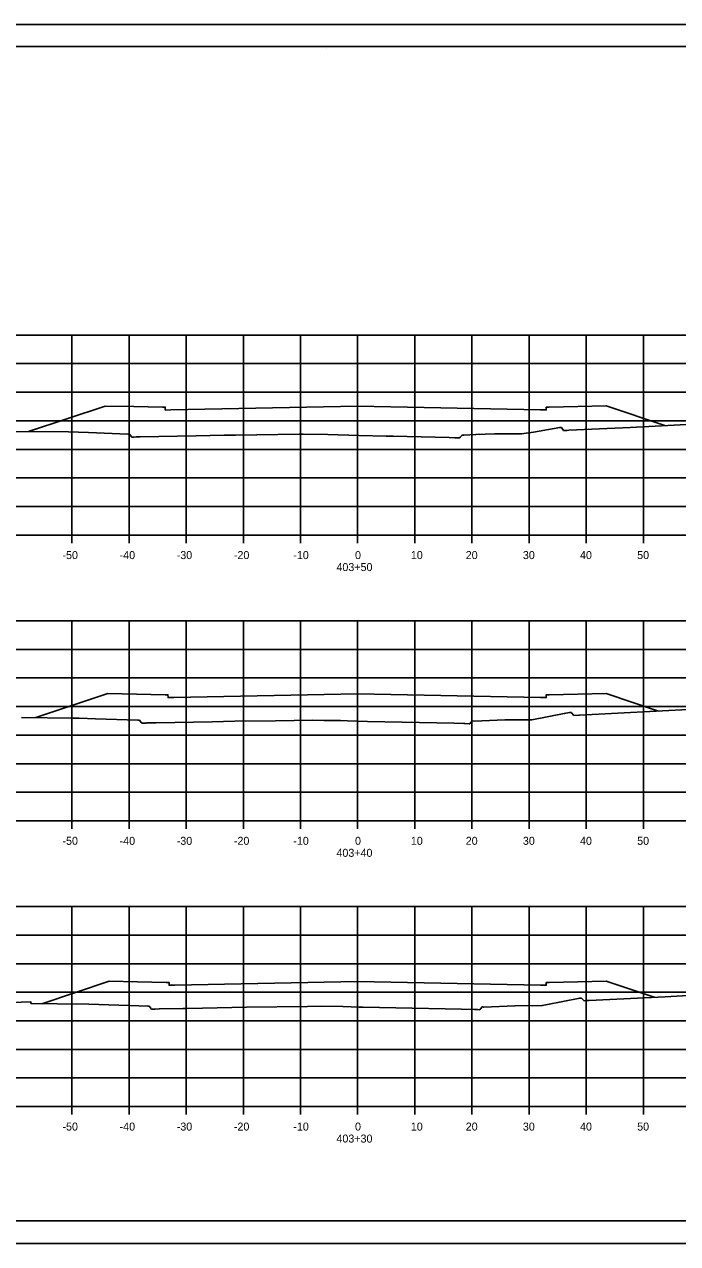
# Model space of a CAD drawing. Extents: x -70 to 701944, y -4 to 666871.
# Drawn here: x 669157.7 to 669272.1, y 661568.9 to 661782.2 of the extents above; entities that cross this region are included whole.
import ezdxf

# ---------------------------------------------------------------- set-up
doc = ezdxf.new("R2010")
doc.units = 0
for name, color, linetype in [('R_Axis', 7, 'Continuous'), ('R_Axis Annot', 7, 'Continuous'), ('R_Border', 7, 'Continuous'), ('R_Exist Surface', 7, 'Continuous'), ('R_Fin Surface', 7, 'Continuous'), ('R_Grid', 7, 'Continuous'), ('R_No Plot', 7, 'Continuous')]:
    doc.layers.add(name, color=color, linetype=linetype)

msp = doc.modelspace()

# ---------------------------------------------------------------- linework, layer by layer
at = {"layer": 'R_Axis'}
for p, q in [((669066.07, 661692.86), (669366.07, 661692.86)), ((669166.07, 661691.46), (669166.07, 661692.86)), ((669176.07, 661691.46), (669176.07, 661692.86)), ((669186.07, 661691.46), (669186.07, 661692.86)), ((669196.07, 661691.46), (669196.07, 661692.86)), ((669206.07, 661691.46), (669206.07, 661692.86)), ((669216.07, 661691.46), (669216.07, 661692.86)), ((669226.07, 661691.46), (669226.07, 661692.86)), ((669236.07, 661691.46), (669236.07, 661692.86)), ((669246.07, 661691.46), (669246.07, 661692.86)), ((669256.07, 661691.46), (669256.07, 661692.86)), ((669266.07, 661691.46), (669266.07, 661692.86)), ((669066.07, 661642.86), (669366.07, 661642.86)), ((669166.07, 661641.46), (669166.07, 661642.86)), ((669176.07, 661641.46), (669176.07, 661642.86)), ((669186.07, 661641.46), (669186.07, 661642.86)), ((669196.07, 661641.46), (669196.07, 661642.86)), ((669206.07, 661641.46), (669206.07, 661642.86)), ((669216.07, 661641.46), (669216.07, 661642.86)), ((669226.07, 661641.46), (669226.07, 661642.86)), ((669236.07, 661641.46), (669236.07, 661642.86)), ((669246.07, 661641.46), (669246.07, 661642.86)), ((669256.07, 661641.46), (669256.07, 661642.86)), ((669266.07, 661641.46), (669266.07, 661642.86)), ((669066.07, 661592.86), (669366.07, 661592.86)), ((669166.07, 661591.46), (669166.07, 661592.86)), ((669176.07, 661591.46), (669176.07, 661592.86)), ((669186.07, 661591.46), (669186.07, 661592.86)), ((669196.07, 661591.46), (669196.07, 661592.86)), ((669206.07, 661591.46), (669206.07, 661592.86)), ((669216.07, 661591.46), (669216.07, 661592.86)), ((669226.07, 661591.46), (669226.07, 661592.86)), ((669236.07, 661591.46), (669236.07, 661592.86)), ((669246.07, 661591.46), (669246.07, 661592.86)), ((669256.07, 661591.46), (669256.07, 661592.86)), ((669266.07, 661591.46), (669266.07, 661592.86))]:
    msp.add_line(p, q, dxfattribs=at)
at = {"layer": 'R_Border'}
for p, q in [((669058.07, 661778.32), (669374.25, 661778.32)), ((669210.59, 661778.06), (669210.59, 661778.06)), ((669210.59, 661778.06), (669210.59, 661778.06)), ((669374.25, 661572.86), (669058.07, 661572.86))]:
    msp.add_line(p, q, dxfattribs=at)
at = {"layer": 'R_Exist Surface'}
for points in [[(669156.05, 661710.99), (669165.49, 661710.91), (669168.98, 661710.78), (669175.87, 661710.52), (669176, 661710.51), (669176.15, 661710.49), (669176.33, 661710.27), (669176.55, 661710.01), (669176.88, 661710.01), (669177.3, 661710.02), (669177.71, 661710.04), (669178.03, 661710.06), (669187.79, 661710.24), (669192.71, 661710.33), (669194.7, 661710.36), (669205.81, 661710.49), (669206.15, 661710.49), (669206.47, 661710.5), (669206.53, 661710.5), (669210.88, 661710.45), (669216.35, 661710.31), (669221.06, 661710.18), (669222.29, 661710.16), (669232.07, 661709.95), (669233.05, 661709.9), (669233.23, 661709.9), (669233.95, 661709.89), (669234.03, 661709.99), (669234.35, 661710.36), (669234.42, 661710.36), (669234.68, 661710.36), (669236.74, 661710.44), (669240.01, 661710.56), (669243.27, 661710.57), (669244.73, 661710.59), (669246.82, 661710.88), (669251.43, 661711.7), (669251.53, 661711.7), (669251.74, 661711.7), (669251.86, 661711.51), (669252.12, 661711.17), (669252.75, 661711.17), (669253.03, 661711.21), (669263.74, 661711.71), (669285.69, 661712.87)], [(669157.23, 661660.94), (669166.26, 661660.84), (669167.34, 661660.83), (669170.21, 661660.73), (669177.59, 661660.47), (669177.82, 661660.45), (669177.88, 661660.45), (669178.19, 661660.07), (669178.27, 661659.96), (669178.88, 661659.97), (669179.02, 661659.97), (669179.19, 661659.98), (669179.76, 661660.01), (669180.8, 661660.02), (669190.63, 661660.2), (669194.59, 661660.28), (669201.7, 661660.37), (669208.24, 661660.46), (669208.24, 661660.45), (669210.16, 661660.43), (669213.04, 661660.39), (669214.32, 661660.34), (669217.81, 661660.25), (669232.99, 661659.92), (669234.63, 661659.89), (669234.8, 661659.88), (669235.57, 661659.85), (669235.68, 661659.85), (669236.04, 661660.29), (669236.09, 661660.34), (669236.38, 661660.32), (669236.41, 661660.32), (669237.78, 661660.37), (669241.81, 661660.52), (669243.47, 661660.54), (669246.54, 661660.55), (669252.22, 661661.61), (669253.16, 661661.8), (669253.19, 661661.8), (669253.47, 661661.8), (669253.5, 661661.77), (669253.92, 661661.27), (669254.79, 661661.34), (669254.87, 661661.34), (669281.73, 661662.75)], [(669155.47, 661611.09), (669158.88, 661611.16), (669158.89, 661611.06), (669158.92, 661610.87), (669163.53, 661610.83), (669169.04, 661610.77), (669177.76, 661610.47), (669179.33, 661610.42), (669179.36, 661610.41), (669179.62, 661610.4), (669179.66, 661610.35), (669180.01, 661609.91), (669180.09, 661609.91), (669180.64, 661609.9), (669181.33, 661609.96), (669181.39, 661609.96), (669185.48, 661610.01), (669185.99, 661610.02), (669188.89, 661610.08), (669196.63, 661610.24), (669207.29, 661610.37), (669209.99, 661610.4), (669209.99, 661610.4), (669213.5, 661610.35), (669214.92, 661610.33), (669216.33, 661610.28), (669217.02, 661610.26), (669222.73, 661610.15), (669234.26, 661609.9), (669236.53, 661609.85), (669237.05, 661609.83), (669237.45, 661609.81), (669237.63, 661610.03), (669237.85, 661610.31), (669238, 661610.3), (669238.18, 661610.28), (669243.58, 661610.47), (669243.61, 661610.47), (669243.61, 661610.47), (669248.37, 661610.53), (669248.99, 661610.66), (669254.94, 661611.85), (669255.1, 661611.85), (669255.24, 661611.85), (669255.48, 661611.61), (669255.69, 661611.36), (669256.12, 661611.4), (669256.61, 661611.4), (669269.88, 661612.09), (669288.05, 661613.13)]]:
    msp.add_lwpolyline(points, dxfattribs=at)
at = {"layer": 'R_Fin Surface'}
for points in [[(669158.47, 661710.97), (669171.89, 661715.44), (669176.89, 661715.34), (669181.89, 661715.24), (669182.39, 661715.24), (669182.4, 661714.74), (669183.4, 661714.76), (669216.07, 661715.42), (669248.07, 661714.78), (669249.07, 661714.76), (669249.08, 661715.26), (669249.58, 661715.26), (669254.58, 661715.36), (669259.58, 661715.46), (669269.86, 661712.03)], [(669159.74, 661660.91), (669172.37, 661665.12), (669177.37, 661665.02), (669182.37, 661664.92), (669182.87, 661664.92), (669182.88, 661664.42), (669183.88, 661664.44), (669216.07, 661665.08), (669248.07, 661664.44), (669249.07, 661664.42), (669249.08, 661664.92), (669249.58, 661664.92), (669254.58, 661665.02), (669259.58, 661665.12), (669268.74, 661662.07)], [(669160.79, 661610.85), (669172.56, 661614.78), (669177.56, 661614.68), (669182.56, 661614.58), (669183.06, 661614.58), (669183.07, 661614.08), (669184.07, 661614.1), (669216.07, 661614.74), (669248.07, 661614.1), (669249.07, 661614.08), (669249.08, 661614.58), (669249.58, 661614.58), (669254.58, 661614.68), (669259.58, 661614.78), (669267.94, 661611.99)]]:
    msp.add_lwpolyline(points, dxfattribs=at)
at = {"layer": 'R_Grid'}
for p, q in [((669066.07, 661727.86), (669366.07, 661727.86)), ((669166.07, 661692.86), (669166.07, 661727.86)), ((669176.07, 661692.86), (669176.07, 661727.86)), ((669186.07, 661692.86), (669186.07, 661727.86)), ((669196.07, 661692.86), (669196.07, 661727.86)), ((669206.07, 661692.86), (669206.07, 661727.86)), ((669216.07, 661692.86), (669216.07, 661727.86)), ((669226.07, 661692.86), (669226.07, 661727.86)), ((669236.07, 661692.86), (669236.07, 661727.86)), ((669246.07, 661692.86), (669246.07, 661727.86)), ((669256.07, 661692.86), (669256.07, 661727.86)), ((669266.07, 661692.86), (669266.07, 661727.86)), ((669066.07, 661722.86), (669366.07, 661722.86)), ((669066.07, 661717.86), (669366.07, 661717.86)), ((669066.07, 661712.86), (669366.07, 661712.86)), ((669066.07, 661707.86), (669366.07, 661707.86)), ((669066.07, 661702.86), (669366.07, 661702.86)), ((669066.07, 661697.86), (669366.07, 661697.86)), ((669066.07, 661692.86), (669366.07, 661692.86)), ((669066.07, 661677.86), (669366.07, 661677.86)), ((669166.07, 661642.86), (669166.07, 661677.86)), ((669176.07, 661642.86), (669176.07, 661677.86)), ((669186.07, 661642.86), (669186.07, 661677.86)), ((669196.07, 661642.86), (669196.07, 661677.86)), ((669206.07, 661642.86), (669206.07, 661677.86)), ((669216.07, 661642.86), (669216.07, 661677.86)), ((669226.07, 661642.86), (669226.07, 661677.86)), ((669236.07, 661642.86), (669236.07, 661677.86)), ((669246.07, 661642.86), (669246.07, 661677.86)), ((669256.07, 661642.86), (669256.07, 661677.86)), ((669266.07, 661642.86), (669266.07, 661677.86)), ((669066.07, 661672.86), (669366.07, 661672.86)), ((669066.07, 661667.86), (669366.07, 661667.86)), ((669066.07, 661662.86), (669366.07, 661662.86)), ((669066.07, 661657.86), (669366.07, 661657.86)), ((669066.07, 661652.86), (669366.07, 661652.86)), ((669066.07, 661647.86), (669366.07, 661647.86)), ((669066.07, 661642.86), (669366.07, 661642.86)), ((669066.07, 661627.86), (669366.07, 661627.86)), ((669166.07, 661592.86), (669166.07, 661627.86)), ((669176.07, 661592.86), (669176.07, 661627.86)), ((669186.07, 661592.86), (669186.07, 661627.86)), ((669196.07, 661592.86), (669196.07, 661627.86)), ((669206.07, 661592.86), (669206.07, 661627.86)), ((669216.07, 661592.86), (669216.07, 661627.86)), ((669226.07, 661592.86), (669226.07, 661627.86)), ((669236.07, 661592.86), (669236.07, 661627.86)), ((669246.07, 661592.86), (669246.07, 661627.86)), ((669256.07, 661592.86), (669256.07, 661627.86)), ((669266.07, 661592.86), (669266.07, 661627.86)), ((669066.07, 661622.86), (669366.07, 661622.86)), ((669066.07, 661617.86), (669366.07, 661617.86)), ((669066.07, 661612.86), (669366.07, 661612.86)), ((669066.07, 661607.86), (669366.07, 661607.86)), ((669066.07, 661602.86), (669366.07, 661602.86)), ((669066.07, 661597.86), (669366.07, 661597.86)), ((669066.07, 661592.86), (669366.07, 661592.86))]:
    msp.add_line(p, q, dxfattribs=at)
at = {"layer": 'R_No Plot'}
for p, q in [((669045.67, 661782.22), (669379, 661782.22)), ((669045.67, 661568.88), (669379, 661568.88))]:
    msp.add_line(p, q, dxfattribs=at)
for points in [[(669045.66, 661782.22), (669379, 661782.22), (669379, 661568.88), (669045.66, 661568.88)], [(669291.99, 661778.32), (669291.99, 661768.44), (669327.72, 661768.44), (669327.72, 661765.52), (669350.92, 661765.52), (669350.92, 661741.19), (669374.25, 661741.19), (669374.25, 661572.86), (669058.07, 661572.86), (669058.07, 661778.32)]]:
    msp.add_lwpolyline(points, close=True, dxfattribs=at)

# ---------------------------------------------------------------- texts
at = {"layer": 'R_Axis Annot'}
for s, p in [('-50', (669164.41, 661688.66)), ('-40', (669174.41, 661688.66)), ('-30', (669184.41, 661688.66)), ('-20', (669194.41, 661688.66)), ('-10', (669204.81, 661688.66)), ('0', (669215.61, 661688.66)), ('10', (669225.38, 661688.66)), ('20', (669234.99, 661688.66)), ('30', (669244.99, 661688.66)), ('40', (669254.99, 661688.66)), ('50', (669264.99, 661688.66)), ('403+50', (669212.36, 661686.56)), ('-50', (669164.41, 661638.66)), ('-40', (669174.41, 661638.66)), ('-30', (669184.41, 661638.66)), ('-20', (669194.41, 661638.66)), ('-10', (669204.81, 661638.66)), ('0', (669215.61, 661638.66)), ('10', (669225.38, 661638.66)), ('20', (669234.99, 661638.66)), ('30', (669244.99, 661638.66)), ('40', (669254.99, 661638.66)), ('50', (669264.99, 661638.66)), ('403+40', (669212.36, 661636.56)), ('-50', (669164.41, 661588.66)), ('-40', (669174.41, 661588.66)), ('-30', (669184.41, 661588.66)), ('-20', (669194.41, 661588.66)), ('-10', (669204.81, 661588.66)), ('0', (669215.61, 661588.66)), ('10', (669225.38, 661588.66)), ('20', (669234.99, 661588.66)), ('30', (669244.99, 661588.66)), ('40', (669254.99, 661588.66)), ('50', (669264.99, 661588.66)), ('403+30', (669212.36, 661586.56))]:
    msp.add_text(s, height=1.4, dxfattribs=at).set_placement(p)

doc.saveas('drawing.dxf')
